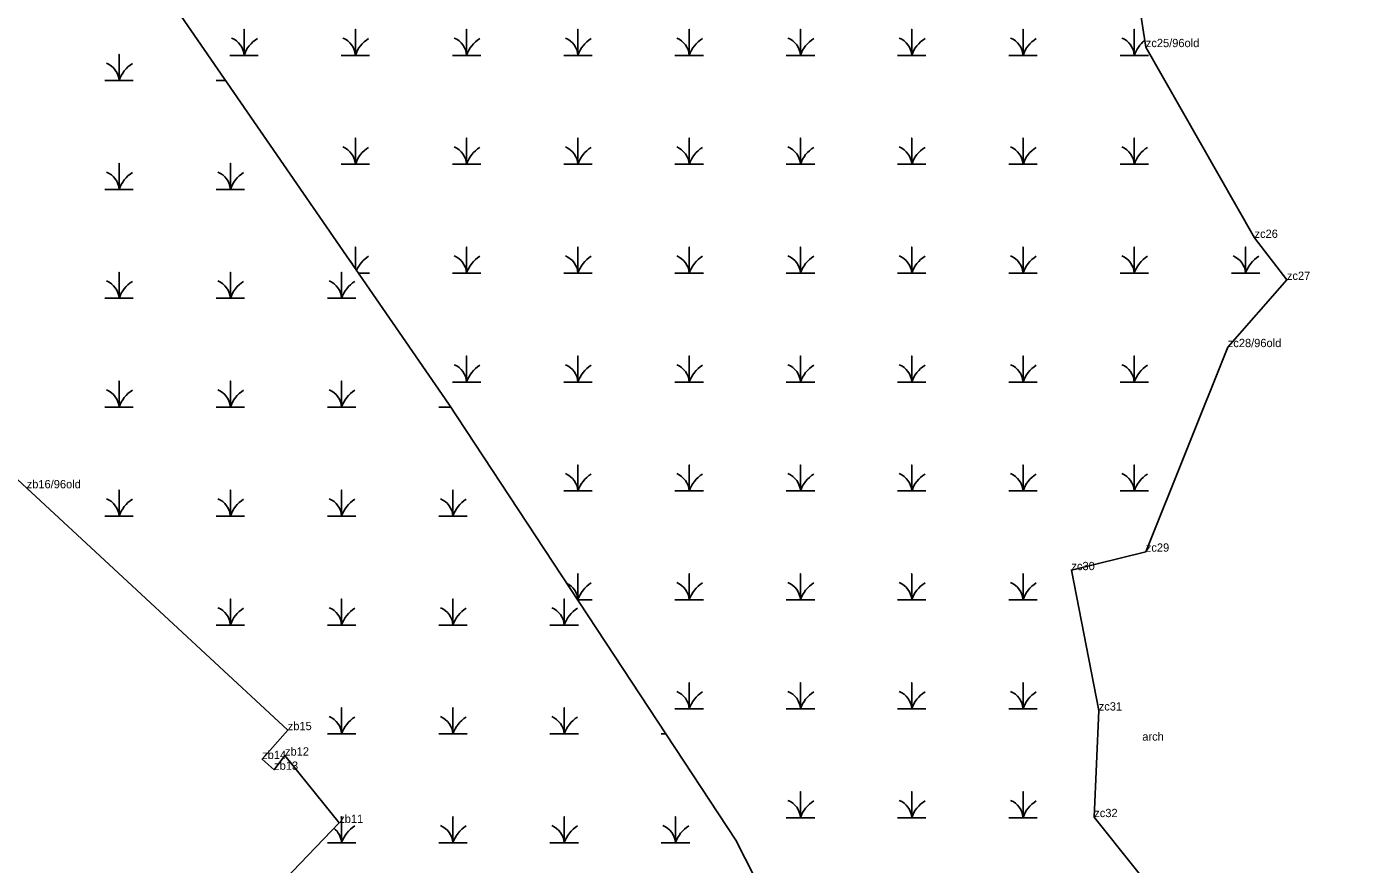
# Model space of a CAD drawing. Extents: x 2072529 to 2268796, y 436423 to 470397.
# Drawn here: x 2251941 to 2252754, y 438346 to 438852 of the extents above; entities that cross this region are included whole.
import ezdxf

# ---------------------------------------------------------------- set-up
doc = ezdxf.new("R2010")
doc.units = 0
for name, color, linetype in [('Exist Environmental Wetland Boundary', 7, 'Continuous'), ('Exist Environmental Wetland Boundary Cogo Comment', 7, 'Continuous'), ('Exist Environmental Wetland Boundary Cogo Point CELL', 7, 'Continuous'), ('Exist Hydro Jurisdictional Stream or Body of Water NEU Mitigable', 7, 'Continuous'), ('Exist Hydro Swamp or Marsh', 7, 'Continuous')]:
    doc.layers.add(name, color=color, linetype=linetype)

msp = doc.modelspace()

# ---------------------------------------------------------------- linework, layer by layer
at = {"layer": 'Exist Environmental Wetland Boundary'}
for points in [[(2251148.94, 439610.49), (2251261.98, 439510.93), (2251353.72, 439431.67), (2251408.06, 439276.46), (2251418.5, 439100.24), (2251356.47, 439015.14), (2251265.14, 438865.12), (2251366.82, 438844.78), (2251385.46, 438875.42), (2251556.91, 438853.1), (2251718.82, 438830.13), (2251868.44, 438639.97), (2251940.74, 438572.89), (2252098.49, 438426.72), (2252083.03, 438409.31), (2252090.25, 438402.8), (2252096.84, 438411.38), (2252129.61, 438370.68)], [(2252602.41, 438934.42), (2252617.06, 438839.42), (2252682.76, 438724.15), (2252702.34, 438698.78), (2252666.6, 438658.16), (2252617.07, 438534.58), (2252572.12, 438523.42), (2252588.63, 438438.61), (2252585.9, 438374.2), (2252634.63, 438313.22), (2252652.92, 438234.16), (2252675.4, 438119.23), (2252680.55, 438043.34), (2252745.58, 437967.01), (2252754.42, 437962.79)], [(2252129.61, 438370.68), (2252087.24, 438326.64), (2252231.67, 438292.27), (2252265.76, 438199.96), (2252213.02, 438182.13), (2252209.12, 438152.05), (2252210.2, 438134.32), (2252276.43, 438157.85), (2252330.72, 438053.7), (2252370.68, 437902.26), (2252366.64, 437873.55), (2252367.26, 437851.27), (2252371.21, 437840.04)]]:
    msp.add_lwpolyline(points, dxfattribs=at)
at = {"layer": 'Exist Environmental Wetland Boundary Cogo Point CELL'}
for p, q in [((2252617.06, 438839.42), (2252617.06, 438839.42)), ((2252682.76, 438724.15), (2252682.76, 438724.15)), ((2252702.34, 438698.78), (2252702.34, 438698.78)), ((2252666.6, 438658.16), (2252666.6, 438658.16)), ((2252617.07, 438534.58), (2252617.07, 438534.58)), ((2252572.12, 438523.42), (2252572.12, 438523.42)), ((2252588.63, 438438.61), (2252588.63, 438438.61)), ((2252098.49, 438426.72), (2252098.49, 438426.72)), ((2252614.96, 438420.41), (2252614.96, 438420.41)), ((2252083.03, 438409.31), (2252083.03, 438409.31)), ((2252096.84, 438411.38), (2252096.84, 438411.38)), ((2252090.25, 438402.8), (2252090.25, 438402.8)), ((2252129.61, 438370.68), (2252129.61, 438370.68)), ((2252585.9, 438374.2), (2252585.9, 438374.2))]:
    msp.add_line(p, q, dxfattribs=at)
at = {"layer": 'Exist Hydro Jurisdictional Stream or Body of Water NEU Mitigable'}
for p, q in [((2252009.78, 438893.45), (2252195.92, 438623.67)), ((2252195.92, 438623.67), (2252369.23, 438360.31)), ((2252369.23, 438360.31), (2252510.45, 438084.11))]:
    msp.add_line(p, q, dxfattribs=at)
at = {"layer": 'Exist Hydro Swamp or Marsh'}
for points in [[(2252063.52, 438834.45), (2252072.12, 438834.45), (2252072.12, 438850.23), (2252072.12, 438834.45), (2252080.72, 438834.45)], [(2252130.77, 438834.45), (2252139.37, 438834.45), (2252139.37, 438850.23), (2252139.37, 438834.45), (2252147.97, 438834.45)], [(2252198.02, 438834.45), (2252206.62, 438834.45), (2252206.62, 438850.23), (2252206.62, 438834.45), (2252215.22, 438834.45)], [(2252265.27, 438834.45), (2252273.87, 438834.45), (2252273.87, 438850.23), (2252273.87, 438834.45), (2252282.47, 438834.45)], [(2252332.52, 438834.45), (2252341.12, 438834.45), (2252341.12, 438850.23), (2252341.12, 438834.45), (2252349.72, 438834.45)], [(2252399.77, 438834.45), (2252408.37, 438834.45), (2252408.37, 438850.23), (2252408.37, 438834.45), (2252416.97, 438834.45)], [(2252467.02, 438834.45), (2252475.62, 438834.45), (2252475.62, 438850.23), (2252475.62, 438834.45), (2252484.22, 438834.45)], [(2252534.27, 438834.45), (2252542.87, 438834.45), (2252542.87, 438850.23), (2252542.87, 438834.45), (2252551.47, 438834.45)], [(2252601.52, 438834.45), (2252610.12, 438834.45), (2252610.12, 438850.23), (2252610.12, 438834.45), (2252618.72, 438834.45)], [(2251987.98, 438819.26), (2251996.58, 438819.26), (2251996.58, 438835.04), (2251996.58, 438819.26), (2252005.18, 438819.26)], [(2252055.23, 438819.26), (2252060.97, 438819.26)], [(2252130.77, 438768.65), (2252139.37, 438768.65), (2252139.37, 438784.43), (2252139.37, 438768.65), (2252147.97, 438768.65)], [(2252198.02, 438768.65), (2252206.62, 438768.65), (2252206.62, 438784.43), (2252206.62, 438768.65), (2252215.22, 438768.65)], [(2252265.27, 438768.65), (2252273.87, 438768.65), (2252273.87, 438784.43), (2252273.87, 438768.65), (2252282.47, 438768.65)], [(2252332.52, 438768.65), (2252341.12, 438768.65), (2252341.12, 438784.43), (2252341.12, 438768.65), (2252349.72, 438768.65)], [(2252399.77, 438768.65), (2252408.37, 438768.65), (2252408.37, 438784.43), (2252408.37, 438768.65), (2252416.97, 438768.65)], [(2252467.02, 438768.65), (2252475.62, 438768.65), (2252475.62, 438784.43), (2252475.62, 438768.65), (2252484.22, 438768.65)], [(2252534.27, 438768.65), (2252542.87, 438768.65), (2252542.87, 438784.43), (2252542.87, 438768.65), (2252551.47, 438768.65)], [(2252601.52, 438768.65), (2252610.12, 438768.65), (2252610.12, 438784.43), (2252610.12, 438768.65), (2252618.72, 438768.65)], [(2251987.98, 438753.46), (2251996.58, 438753.46), (2251996.58, 438769.24), (2251996.58, 438753.46), (2252005.18, 438753.46)], [(2252055.23, 438753.46), (2252063.83, 438753.46), (2252063.83, 438769.24), (2252063.83, 438753.46), (2252072.43, 438753.46)], [(2252139.37, 438705.63), (2252139.37, 438718.63), (2252139.37, 438705.63)], [(2252198.02, 438702.85), (2252206.62, 438702.85), (2252206.62, 438718.63), (2252206.62, 438702.85), (2252215.22, 438702.85)], [(2252265.27, 438702.85), (2252273.87, 438702.85), (2252273.87, 438718.63), (2252273.87, 438702.85), (2252282.47, 438702.85)], [(2252332.52, 438702.85), (2252341.12, 438702.85), (2252341.12, 438718.63), (2252341.12, 438702.85), (2252349.72, 438702.85)], [(2252399.77, 438702.85), (2252408.37, 438702.85), (2252408.37, 438718.63), (2252408.37, 438702.85), (2252416.97, 438702.85)], [(2252467.02, 438702.85), (2252475.62, 438702.85), (2252475.62, 438718.63), (2252475.62, 438702.85), (2252484.22, 438702.85)], [(2252534.27, 438702.85), (2252542.87, 438702.85), (2252542.87, 438718.63), (2252542.87, 438702.85), (2252551.47, 438702.85)], [(2252601.52, 438702.85), (2252610.12, 438702.85), (2252610.12, 438718.63), (2252610.12, 438702.85), (2252618.72, 438702.85)], [(2252668.77, 438702.85), (2252677.37, 438702.85), (2252677.37, 438718.63), (2252677.37, 438702.85), (2252685.97, 438702.85)], [(2251987.98, 438687.66), (2251996.58, 438687.66), (2251996.58, 438703.44), (2251996.58, 438687.66), (2252005.18, 438687.66)], [(2252055.23, 438687.66), (2252063.83, 438687.66), (2252063.83, 438703.44), (2252063.83, 438687.66), (2252072.43, 438687.66)], [(2252122.48, 438687.66), (2252131.08, 438687.66), (2252131.08, 438703.44), (2252131.08, 438687.66), (2252139.68, 438687.66)], [(2252141.29, 438702.85), (2252147.97, 438702.85)], [(2252198.02, 438637.05), (2252206.62, 438637.05), (2252206.62, 438652.83), (2252206.62, 438637.05), (2252215.22, 438637.05)], [(2252265.27, 438637.05), (2252273.87, 438637.05), (2252273.87, 438652.83), (2252273.87, 438637.05), (2252282.47, 438637.05)], [(2252332.52, 438637.05), (2252341.12, 438637.05), (2252341.12, 438652.83), (2252341.12, 438637.05), (2252349.72, 438637.05)], [(2252399.77, 438637.05), (2252408.37, 438637.05), (2252408.37, 438652.83), (2252408.37, 438637.05), (2252416.97, 438637.05)], [(2252467.02, 438637.05), (2252475.62, 438637.05), (2252475.62, 438652.83), (2252475.62, 438637.05), (2252484.22, 438637.05)], [(2252534.27, 438637.05), (2252542.87, 438637.05), (2252542.87, 438652.83), (2252542.87, 438637.05), (2252551.47, 438637.05)], [(2252601.52, 438637.05), (2252610.12, 438637.05), (2252610.12, 438652.83), (2252610.12, 438637.05), (2252618.72, 438637.05)], [(2251987.98, 438621.86), (2251996.58, 438621.86), (2251996.58, 438637.64), (2251996.58, 438621.86), (2252005.18, 438621.86)], [(2252055.23, 438621.86), (2252063.83, 438621.86), (2252063.83, 438637.64), (2252063.83, 438621.86), (2252072.43, 438621.86)], [(2252122.48, 438621.86), (2252131.08, 438621.86), (2252131.08, 438637.64), (2252131.08, 438621.86), (2252139.68, 438621.86)], [(2252189.73, 438621.86), (2252197.12, 438621.86)], [(2252265.27, 438571.25), (2252273.87, 438571.25), (2252273.87, 438587.03), (2252273.87, 438571.25), (2252282.47, 438571.25)], [(2252332.52, 438571.25), (2252341.12, 438571.25), (2252341.12, 438587.03), (2252341.12, 438571.25), (2252349.72, 438571.25)], [(2252399.77, 438571.25), (2252408.37, 438571.25), (2252408.37, 438587.03), (2252408.37, 438571.25), (2252416.97, 438571.25)], [(2252467.02, 438571.25), (2252475.62, 438571.25), (2252475.62, 438587.03), (2252475.62, 438571.25), (2252484.22, 438571.25)], [(2252534.27, 438571.25), (2252542.87, 438571.25), (2252542.87, 438587.03), (2252542.87, 438571.25), (2252551.47, 438571.25)], [(2252601.52, 438571.25), (2252610.12, 438571.25), (2252610.12, 438587.03), (2252610.12, 438571.25), (2252618.72, 438571.25)], [(2251987.98, 438556.06), (2251996.58, 438556.06), (2251996.58, 438571.84), (2251996.58, 438556.06), (2252005.18, 438556.06)], [(2252055.23, 438556.06), (2252063.83, 438556.06), (2252063.83, 438571.84), (2252063.83, 438556.06), (2252072.43, 438556.06)], [(2252122.48, 438556.06), (2252131.08, 438556.06), (2252131.08, 438571.84), (2252131.08, 438556.06), (2252139.68, 438556.06)], [(2252189.73, 438556.06), (2252198.33, 438556.06), (2252198.33, 438571.84), (2252198.33, 438556.06), (2252206.93, 438556.06)], [(2252273.72, 438505.45), (2252273.87, 438505.45), (2252273.87, 438521.23), (2252273.87, 438505.45), (2252282.47, 438505.45)], [(2252332.52, 438505.45), (2252341.12, 438505.45), (2252341.12, 438521.23), (2252341.12, 438505.45), (2252349.72, 438505.45)], [(2252399.77, 438505.45), (2252408.37, 438505.45), (2252408.37, 438521.23), (2252408.37, 438505.45), (2252416.97, 438505.45)], [(2252467.02, 438505.45), (2252475.62, 438505.45), (2252475.62, 438521.23), (2252475.62, 438505.45), (2252484.22, 438505.45)], [(2252534.27, 438505.45), (2252542.87, 438505.45), (2252542.87, 438521.23), (2252542.87, 438505.45), (2252551.47, 438505.45)], [(2252055.23, 438490.26), (2252063.83, 438490.26), (2252063.83, 438506.04), (2252063.83, 438490.26), (2252072.43, 438490.26)], [(2252122.48, 438490.26), (2252131.08, 438490.26), (2252131.08, 438506.04), (2252131.08, 438490.26), (2252139.68, 438490.26)], [(2252189.73, 438490.26), (2252198.33, 438490.26), (2252198.33, 438506.04), (2252198.33, 438490.26), (2252206.93, 438490.26)], [(2252256.98, 438490.26), (2252265.58, 438490.26), (2252265.58, 438506.04), (2252265.58, 438490.26), (2252274.18, 438490.26)], [(2252332.52, 438439.65), (2252341.12, 438439.65), (2252341.12, 438455.43), (2252341.12, 438439.65), (2252349.72, 438439.65)], [(2252399.77, 438439.65), (2252408.37, 438439.65), (2252408.37, 438455.43), (2252408.37, 438439.65), (2252416.97, 438439.65)], [(2252467.02, 438439.65), (2252475.62, 438439.65), (2252475.62, 438455.43), (2252475.62, 438439.65), (2252484.22, 438439.65)], [(2252534.27, 438439.65), (2252542.87, 438439.65), (2252542.87, 438455.43), (2252542.87, 438439.65), (2252551.47, 438439.65)], [(2252122.48, 438424.46), (2252131.08, 438424.46), (2252131.08, 438440.24), (2252131.08, 438424.46), (2252139.68, 438424.46)], [(2252189.73, 438424.46), (2252198.33, 438424.46), (2252198.33, 438440.24), (2252198.33, 438424.46), (2252206.93, 438424.46)], [(2252256.98, 438424.46), (2252265.58, 438424.46), (2252265.58, 438440.24), (2252265.58, 438424.46), (2252274.18, 438424.46)], [(2252324.23, 438424.46), (2252327.02, 438424.46)], [(2252399.77, 438373.85), (2252408.37, 438373.85), (2252408.37, 438389.63), (2252408.37, 438373.85), (2252416.97, 438373.85)], [(2252467.02, 438373.85), (2252475.62, 438373.85), (2252475.62, 438389.63), (2252475.62, 438373.85), (2252484.22, 438373.85)], [(2252534.27, 438373.85), (2252542.87, 438373.85), (2252542.87, 438389.63), (2252542.87, 438373.85), (2252551.47, 438373.85)], [(2252122.48, 438358.66), (2252131.08, 438358.66), (2252131.08, 438374.44), (2252131.08, 438358.66), (2252139.68, 438358.66)], [(2252189.73, 438358.66), (2252198.33, 438358.66), (2252198.33, 438374.44), (2252198.33, 438358.66), (2252206.93, 438358.66)], [(2252256.98, 438358.66), (2252265.58, 438358.66), (2252265.58, 438374.44), (2252265.58, 438358.66), (2252274.18, 438358.66)], [(2252324.23, 438358.66), (2252332.83, 438358.66), (2252332.83, 438374.44), (2252332.83, 438358.66), (2252341.43, 438358.66)]]:
    msp.add_lwpolyline(points, dxfattribs=at)
for centre, radius, start, end in [((2252059.85, 438833.57), 12.3, 4.14034, 67.53497), ((2252090.36, 438828.39), 19.22, 122.12745, 161.62219), ((2252127.1, 438833.57), 12.3, 4.14034, 67.53497), ((2252157.61, 438828.39), 19.22, 122.12745, 161.62219), ((2252194.35, 438833.57), 12.3, 4.14034, 67.53497), ((2252224.86, 438828.39), 19.22, 122.12745, 161.62219), ((2252261.6, 438833.57), 12.3, 4.14034, 67.53497), ((2252292.11, 438828.39), 19.22, 122.12745, 161.62219), ((2252328.85, 438833.57), 12.3, 4.14034, 67.53497), ((2252359.36, 438828.39), 19.22, 122.12745, 161.62219), ((2252396.1, 438833.57), 12.3, 4.14034, 67.53497), ((2252426.61, 438828.39), 19.22, 122.12745, 161.62219), ((2252463.35, 438833.57), 12.3, 4.14034, 67.53497), ((2252493.86, 438828.39), 19.22, 122.12745, 161.62219), ((2252530.6, 438833.57), 12.3, 4.14034, 67.53497), ((2252561.11, 438828.39), 19.22, 122.12745, 161.62219), ((2252597.85, 438833.57), 12.3, 4.14034, 67.53497), ((2252628.36, 438828.39), 19.22, 128.34713, 161.62219), ((2251984.32, 438818.37), 12.3, 4.14034, 67.53497), ((2252014.82, 438813.19), 19.22, 122.12745, 161.62219), ((2252127.1, 438767.77), 12.3, 4.14034, 67.53497), ((2252157.61, 438762.59), 19.22, 122.12745, 161.62219), ((2252194.35, 438767.77), 12.3, 4.14034, 67.53497), ((2252224.86, 438762.59), 19.22, 122.12745, 161.62219), ((2252261.6, 438767.77), 12.3, 4.14034, 67.53497), ((2252292.11, 438762.59), 19.22, 122.12745, 161.62219), ((2252328.85, 438767.77), 12.3, 4.14034, 67.53497), ((2252359.36, 438762.59), 19.22, 122.12745, 161.62219), ((2252396.1, 438767.77), 12.3, 4.14034, 67.53497), ((2252426.61, 438762.59), 19.22, 122.12745, 161.62219), ((2252463.35, 438767.77), 12.3, 4.14034, 67.53497), ((2252493.86, 438762.59), 19.22, 122.12745, 161.62219), ((2252530.6, 438767.77), 12.3, 4.14034, 67.53497), ((2252561.11, 438762.59), 19.22, 122.12745, 161.62219), ((2252597.85, 438767.77), 12.3, 4.14034, 67.53497), ((2252628.36, 438762.59), 19.22, 122.12745, 161.62219), ((2251984.32, 438752.57), 12.3, 4.14034, 67.53497), ((2252014.82, 438747.39), 19.22, 122.12745, 161.62219), ((2252051.57, 438752.57), 12.3, 4.14034, 67.53497), ((2252082.07, 438747.39), 19.22, 122.12745, 161.62219), ((2252127.1, 438701.97), 12.3, 26.6144, 42.59688), ((2252157.61, 438696.79), 19.22, 122.12745, 155.933), ((2252194.35, 438701.97), 12.3, 4.14034, 67.53497), ((2252224.86, 438696.79), 19.22, 122.12745, 161.62219), ((2252261.6, 438701.97), 12.3, 4.14034, 67.53497), ((2252292.11, 438696.79), 19.22, 122.12745, 161.62219), ((2252328.85, 438701.97), 12.3, 4.14034, 67.53497), ((2252359.36, 438696.79), 19.22, 122.12745, 161.62219), ((2252396.1, 438701.97), 12.3, 4.14034, 67.53497), ((2252426.61, 438696.79), 19.22, 122.12745, 161.62219), ((2252463.35, 438701.97), 12.3, 4.14034, 67.53497), ((2252493.86, 438696.79), 19.22, 122.12745, 161.62219), ((2252530.6, 438701.97), 12.3, 4.14034, 67.53497), ((2252561.11, 438696.79), 19.22, 122.12745, 161.62219), ((2252597.85, 438701.97), 12.3, 4.14034, 67.53497), ((2252628.36, 438696.79), 19.22, 122.12745, 161.62219), ((2252665.1, 438701.97), 12.3, 4.14034, 67.53497), ((2252695.61, 438696.79), 19.22, 122.12745, 161.62219), ((2251984.32, 438686.77), 12.3, 4.14034, 67.53497), ((2252014.82, 438681.59), 19.22, 122.12745, 161.62219), ((2252051.57, 438686.77), 12.3, 4.14034, 67.53497), ((2252082.07, 438681.59), 19.22, 122.12745, 161.62219), ((2252118.82, 438686.77), 12.3, 4.14034, 67.53497), ((2252149.32, 438681.59), 19.22, 122.12745, 161.62219), ((2252194.35, 438636.17), 12.3, 4.14034, 67.53497), ((2252224.86, 438630.99), 19.22, 122.12745, 161.62219), ((2252261.6, 438636.17), 12.3, 4.14034, 67.53497), ((2252292.11, 438630.99), 19.22, 122.12745, 161.62219), ((2252328.85, 438636.17), 12.3, 4.14034, 67.53497), ((2252359.36, 438630.99), 19.22, 122.12745, 161.62219), ((2252396.1, 438636.17), 12.3, 4.14034, 67.53497), ((2252426.61, 438630.99), 19.22, 122.12745, 161.62219), ((2252463.35, 438636.17), 12.3, 4.14034, 67.53497), ((2252493.86, 438630.99), 19.22, 122.12745, 161.62219), ((2252530.6, 438636.17), 12.3, 4.14034, 67.53497), ((2252561.11, 438630.99), 19.22, 122.12745, 161.62219), ((2252597.85, 438636.17), 12.3, 4.14034, 67.53497), ((2252628.36, 438630.99), 19.22, 122.12745, 161.62219), ((2251984.32, 438620.97), 12.3, 4.14034, 67.53497), ((2252014.82, 438615.79), 19.22, 122.12745, 161.62219), ((2252051.57, 438620.97), 12.3, 4.14034, 67.53497), ((2252082.07, 438615.79), 19.22, 122.12745, 161.62219), ((2252118.82, 438620.97), 12.3, 4.14034, 67.53497), ((2252149.32, 438615.79), 19.22, 122.12745, 161.62219), ((2252261.6, 438570.37), 12.3, 4.14034, 67.53497), ((2252292.11, 438565.19), 19.22, 122.12745, 161.62219), ((2252328.85, 438570.37), 12.3, 4.14034, 67.53497), ((2252359.36, 438565.19), 19.22, 122.12745, 161.62219), ((2252396.1, 438570.37), 12.3, 4.14034, 67.53497), ((2252426.61, 438565.19), 19.22, 122.12745, 161.62219), ((2252463.35, 438570.37), 12.3, 4.14034, 67.53497), ((2252493.86, 438565.19), 19.22, 122.12745, 161.62219), ((2252530.6, 438570.37), 12.3, 4.14034, 67.53497), ((2252561.11, 438565.19), 19.22, 122.12745, 161.62219), ((2252597.85, 438570.37), 12.3, 4.14034, 67.53497), ((2252628.36, 438565.19), 19.22, 122.12745, 161.62219), ((2251984.32, 438555.17), 12.3, 4.14034, 67.53497), ((2252014.82, 438549.99), 19.22, 122.12745, 161.62219), ((2252051.57, 438555.17), 12.3, 4.14034, 67.53497), ((2252082.07, 438549.99), 19.22, 122.12745, 161.62219), ((2252118.82, 438555.17), 12.3, 4.14034, 67.53497), ((2252149.32, 438549.99), 19.22, 122.12745, 161.62219), ((2252186.07, 438555.17), 12.3, 4.14034, 67.53497), ((2252216.57, 438549.99), 19.22, 122.12745, 161.62219), ((2252261.6, 438504.57), 12.3, 4.14034, 63.72687), ((2252292.11, 438499.39), 19.22, 122.12745, 161.62219), ((2252328.85, 438504.57), 12.3, 4.14034, 67.53497), ((2252359.36, 438499.39), 19.22, 122.12745, 161.62219), ((2252396.1, 438504.57), 12.3, 4.14034, 67.53497), ((2252426.61, 438499.39), 19.22, 122.12745, 161.62219), ((2252463.35, 438504.57), 12.3, 4.14034, 67.53497), ((2252493.86, 438499.39), 19.22, 122.12745, 161.62219), ((2252530.6, 438504.57), 12.3, 4.14034, 67.53497), ((2252561.11, 438499.39), 19.22, 122.12745, 161.62219), ((2252051.57, 438489.37), 12.3, 4.14034, 67.53497), ((2252082.07, 438484.19), 19.22, 122.12745, 161.62219), ((2252118.82, 438489.37), 12.3, 4.14034, 67.53497), ((2252149.32, 438484.19), 19.22, 122.12745, 161.62219), ((2252186.07, 438489.37), 12.3, 4.14034, 67.53497), ((2252216.57, 438484.19), 19.22, 122.12745, 161.62219), ((2252253.32, 438489.37), 12.3, 4.14034, 67.53497), ((2252283.82, 438484.19), 19.22, 122.12745, 161.62219), ((2252328.85, 438438.77), 12.3, 4.14034, 67.53497), ((2252359.36, 438433.59), 19.22, 122.12745, 161.62219), ((2252396.1, 438438.77), 12.3, 4.14034, 67.53497), ((2252426.61, 438433.59), 19.22, 122.12745, 161.62219), ((2252463.35, 438438.77), 12.3, 4.14034, 67.53497), ((2252493.86, 438433.59), 19.22, 122.12745, 161.62219), ((2252530.6, 438438.77), 12.3, 4.14034, 67.53497), ((2252561.11, 438433.59), 19.22, 122.12745, 161.62219), ((2252118.82, 438423.57), 12.3, 4.14034, 67.53497), ((2252149.32, 438418.39), 19.22, 122.12745, 161.62219), ((2252186.07, 438423.57), 12.3, 4.14034, 67.53497), ((2252216.57, 438418.39), 19.22, 122.12745, 161.62219), ((2252253.32, 438423.57), 12.3, 4.14034, 67.53497), ((2252283.82, 438418.39), 19.22, 122.12745, 161.62219), ((2252396.1, 438372.97), 12.3, 4.14034, 67.53497), ((2252426.61, 438367.79), 19.22, 122.12745, 161.62219), ((2252463.35, 438372.97), 12.3, 4.14034, 67.53497), ((2252493.86, 438367.79), 19.22, 122.12745, 161.62219), ((2252530.6, 438372.97), 12.3, 4.14034, 67.53497), ((2252561.11, 438367.79), 19.22, 122.12745, 161.62219), ((2252149.32, 438352.59), 19.22, 122.12745, 161.62219), ((2252186.07, 438357.77), 12.3, 4.14034, 67.53497), ((2252216.57, 438352.59), 19.22, 122.12745, 161.62219), ((2252253.32, 438357.77), 12.3, 4.14034, 67.53497), ((2252283.82, 438352.59), 19.22, 122.12745, 161.62219), ((2252320.57, 438357.77), 12.3, 4.14034, 67.53497), ((2252351.07, 438352.59), 19.22, 122.12745, 161.62219), ((2252118.82, 438357.77), 12.3, 4.14034, 51.58919)]:
    msp.add_arc(centre, radius, start, end, dxfattribs=at)

# ---------------------------------------------------------------- texts
at = {"layer": 'Exist Environmental Wetland Boundary Cogo Comment'}
for s, p in [('zc25/96old', (2252617.06, 438839.42)), ('zc26', (2252682.76, 438724.15)), ('zc27', (2252702.34, 438698.78)), ('zc28/96old', (2252666.6, 438658.16)), ('zb16/96old', (2251940.74, 438572.89)), ('zc29', (2252617.07, 438534.58)), ('zc30', (2252572.12, 438523.42)), ('zc31', (2252588.63, 438438.61)), ('zb15', (2252098.49, 438426.72)), ('arch', (2252614.96, 438420.41)), ('zb12', (2252096.84, 438411.38)), ('zb14', (2252083.03, 438409.31)), ('zb13', (2252090.25, 438402.8)), ('zb11', (2252129.61, 438370.68)), ('zc32', (2252585.9, 438374.2))]:
    msp.add_text(s, height=5, dxfattribs=at).set_placement(p)

doc.saveas('drawing.dxf')
